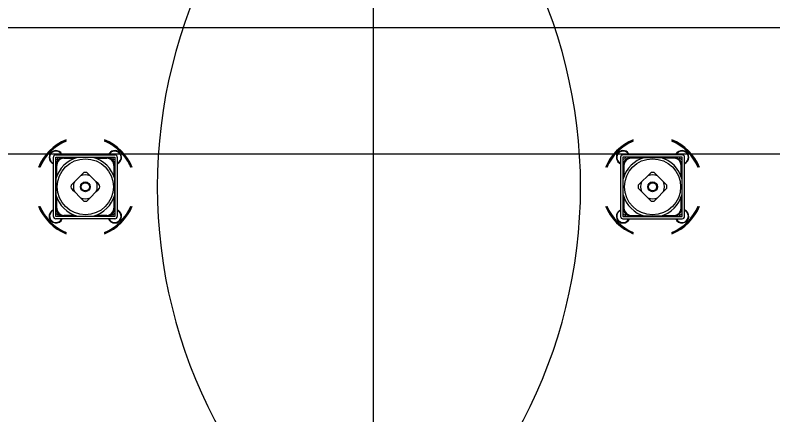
# Model space of a CAD drawing. Extents: x -264205 to -263659, y -1242401 to -1241986.
# Drawn here: x -263852.388 to -263851.488, y -1242087.767 to -1242087.292 of the extents above; entities that cross this region are included whole.
import ezdxf

# ---------------------------------------------------------------- set-up
doc = ezdxf.new("R2010")
doc.units = 0
doc.layers.add('PROJEKT_OBRUBNIKY_KOMUNIKACIE', color=7, linetype='Continuous')
doc.layers.add('SITUACIA_DSP_2D', color=7, linetype='Continuous')

msp = doc.modelspace()

# ---------------------------------------------------------------- linework, layer by layer
at = {"layer": 'PROJEKT_OBRUBNIKY_KOMUNIKACIE'}
msp.add_lwpolyline([(-263794.89278, -1242227.38224), (-263808.96776, -1242241.45725), (-263894.96779, -1242241.45725), (-263909.04274, -1242227.38224), (-263909.04274, -1242196.33267), (-263914.14281, -1242196.33267), (-263914.14281, -1242132.43268), (-263909.04274, -1242132.43268), (-263909.04274, -1242101.38224), (-263894.96779, -1242087.30722), (-263808.96776, -1242087.30722), (-263794.89278, -1242101.38224), (-263794.89278, -1242227.38224)], dxfattribs=at)
at = {"layer": 'SITUACIA_DSP_2D'}
for p, q in [((-263851.96274, -1242086.64862), (-263851.96274, -1242088.31841)), ((-263894.96779, -1242087.30724), (-263808.96779, -1242087.30724)), ((-263894.58094, -1242087.45724), (-263809.35464, -1242087.45724)), ((-263852.33989, -1242087.45843), (-263852.26959, -1242087.45843)), ((-263852.3329, -1242087.4571), (-263852.33396, -1242087.45579)), ((-263852.3322, -1242087.45843), (-263852.3329, -1242087.4571)), ((-263851.59559, -1242087.45843), (-263851.66589, -1242087.45843)), ((-263851.60328, -1242087.45843), (-263851.60259, -1242087.4571)), ((-263851.60259, -1242087.4571), (-263851.60152, -1242087.45579)), ((-263852.34274, -1242087.53158), (-263852.34274, -1242087.46128)), ((-263852.33989, -1242087.53158), (-263852.33989, -1242087.46128)), ((-263852.33989, -1242087.46128), (-263852.26959, -1242087.46128)), ((-263852.33989, -1242087.46413), (-263852.33971, -1242087.46424)), ((-263852.33971, -1242087.46424), (-263852.33732, -1242087.4629)), ((-263852.33732, -1242087.4629), (-263852.33729, -1242087.46128)), ((-263852.33207, -1242087.46128), (-263852.33207, -1242087.46171)), ((-263852.3316, -1242087.46163), (-263852.3316, -1242087.46128)), ((-263852.33015, -1242087.46152), (-263852.33015, -1242087.46247)), ((-263852.31427, -1242087.46152), (-263852.33015, -1242087.46152)), ((-263852.33015, -1242087.46247), (-263852.31712, -1242087.46247)), ((-263852.3084, -1242087.46152), (-263852.31411, -1242087.46152)), ((-263852.30307, -1242087.46152), (-263852.3084, -1242087.46152)), ((-263852.29788, -1242087.46152), (-263852.30307, -1242087.46152)), ((-263852.29537, -1242087.46152), (-263852.29788, -1242087.46152)), ((-263852.27933, -1242087.46152), (-263852.29521, -1242087.46152)), ((-263852.29236, -1242087.46247), (-263852.27933, -1242087.46247)), ((-263852.27933, -1242087.46247), (-263852.27933, -1242087.46152)), ((-263852.27788, -1242087.46128), (-263852.27788, -1242087.46163)), ((-263852.27741, -1242087.46158), (-263852.27741, -1242087.46128)), ((-263852.27741, -1242087.46171), (-263852.27741, -1242087.46158)), ((-263852.27242, -1242087.46128), (-263852.27156, -1242087.46361)), ((-263852.27156, -1242087.46361), (-263852.26959, -1242087.46394)), ((-263852.26959, -1242087.46128), (-263852.26959, -1242087.53158)), ((-263852.26674, -1242087.46128), (-263852.26674, -1242087.53158)), ((-263851.66874, -1242087.46128), (-263851.66874, -1242087.53158)), ((-263851.66589, -1242087.46128), (-263851.66589, -1242087.53158)), ((-263851.59559, -1242087.46128), (-263851.66589, -1242087.46128)), ((-263851.66392, -1242087.46361), (-263851.66589, -1242087.46394)), ((-263851.66306, -1242087.46128), (-263851.66392, -1242087.46361)), ((-263851.65808, -1242087.46158), (-263851.65808, -1242087.46128)), ((-263851.65808, -1242087.46171), (-263851.65808, -1242087.46158)), ((-263851.6576, -1242087.46128), (-263851.6576, -1242087.46163)), ((-263851.65616, -1242087.46247), (-263851.65616, -1242087.46152)), ((-263851.65616, -1242087.46152), (-263851.64028, -1242087.46152)), ((-263851.64312, -1242087.46247), (-263851.65616, -1242087.46247)), ((-263851.64011, -1242087.46152), (-263851.6376, -1242087.46152)), ((-263851.6376, -1242087.46152), (-263851.63242, -1242087.46152)), ((-263851.63242, -1242087.46152), (-263851.62708, -1242087.46152)), ((-263851.62708, -1242087.46152), (-263851.62138, -1242087.46152)), ((-263851.62121, -1242087.46152), (-263851.60533, -1242087.46152)), ((-263851.60533, -1242087.46247), (-263851.61837, -1242087.46247)), ((-263851.60533, -1242087.46152), (-263851.60533, -1242087.46247)), ((-263851.60389, -1242087.46163), (-263851.60389, -1242087.46128)), ((-263851.60341, -1242087.46128), (-263851.60341, -1242087.46171)), ((-263851.59817, -1242087.4629), (-263851.59819, -1242087.46128)), ((-263851.59577, -1242087.46424), (-263851.59817, -1242087.4629)), ((-263851.59559, -1242087.46413), (-263851.59577, -1242087.46424)), ((-263851.59559, -1242087.53158), (-263851.59559, -1242087.46128)), ((-263851.59274, -1242087.53158), (-263851.59274, -1242087.46128)), ((-263852.33951, -1242087.4691), (-263852.33989, -1242087.46909)), ((-263852.33989, -1242087.46957), (-263852.33954, -1242087.46957)), ((-263852.33965, -1242087.47102), (-263852.33965, -1242087.48689)), ((-263852.33965, -1242087.47102), (-263852.3387, -1242087.47102)), ((-263852.33946, -1242087.46909), (-263852.33951, -1242087.4691)), ((-263852.3387, -1242087.48405), (-263852.3387, -1242087.47102)), ((-263852.27078, -1242087.47102), (-263852.27078, -1242087.48405)), ((-263852.27078, -1242087.47102), (-263852.26983, -1242087.47102)), ((-263852.26959, -1242087.46909), (-263852.27002, -1242087.46909)), ((-263852.26994, -1242087.46957), (-263852.26959, -1242087.46957)), ((-263852.26983, -1242087.48689), (-263852.26983, -1242087.47102)), ((-263851.66589, -1242087.46909), (-263851.66546, -1242087.46909)), ((-263851.66555, -1242087.46957), (-263851.66589, -1242087.46957)), ((-263851.66566, -1242087.48689), (-263851.66566, -1242087.47102)), ((-263851.66471, -1242087.47102), (-263851.66566, -1242087.47102)), ((-263851.66471, -1242087.47102), (-263851.66471, -1242087.48405)), ((-263851.59678, -1242087.48405), (-263851.59678, -1242087.47102)), ((-263851.59583, -1242087.47102), (-263851.59678, -1242087.47102)), ((-263851.59603, -1242087.46909), (-263851.59598, -1242087.4691)), ((-263851.59598, -1242087.4691), (-263851.59559, -1242087.46909)), ((-263851.59559, -1242087.46957), (-263851.59594, -1242087.46957)), ((-263851.59583, -1242087.47102), (-263851.59583, -1242087.48689)), ((-263852.31053, -1242087.48341), (-263852.31776, -1242087.49064)), ((-263852.30847, -1242087.48135), (-263852.31053, -1242087.48341)), ((-263852.30654, -1242087.47942), (-263852.30847, -1242087.48135)), ((-263852.30098, -1242087.48137), (-263852.30294, -1242087.47942)), ((-263852.29895, -1242087.48341), (-263852.30098, -1242087.48137)), ((-263852.29172, -1242087.49064), (-263852.29895, -1242087.48341)), ((-263851.64377, -1242087.49064), (-263851.63653, -1242087.48341)), ((-263851.63653, -1242087.48341), (-263851.6345, -1242087.48137)), ((-263851.6345, -1242087.48137), (-263851.63255, -1242087.47942)), ((-263851.62894, -1242087.47942), (-263851.62701, -1242087.48135)), ((-263851.62701, -1242087.48135), (-263851.62496, -1242087.48341)), ((-263851.62496, -1242087.48341), (-263851.61772, -1242087.49064)), ((-263852.33965, -1242087.48706), (-263852.33965, -1242087.48957)), ((-263852.33965, -1242087.48957), (-263852.33965, -1242087.49476)), ((-263852.33965, -1242087.49476), (-263852.33965, -1242087.50009)), ((-263852.31979, -1242087.49267), (-263852.32174, -1242087.49462)), ((-263852.31776, -1242087.49064), (-263852.31979, -1242087.49267)), ((-263852.28966, -1242087.4927), (-263852.29172, -1242087.49064)), ((-263852.28774, -1242087.49462), (-263852.28966, -1242087.4927)), ((-263852.26983, -1242087.48957), (-263852.26983, -1242087.48706)), ((-263852.26983, -1242087.49487), (-263852.26983, -1242087.48957)), ((-263852.26983, -1242087.50009), (-263852.26983, -1242087.49487)), ((-263851.66566, -1242087.48957), (-263851.66566, -1242087.48706)), ((-263851.66566, -1242087.49487), (-263851.66566, -1242087.48957)), ((-263851.66566, -1242087.50009), (-263851.66566, -1242087.49487)), ((-263851.64775, -1242087.49462), (-263851.64582, -1242087.4927)), ((-263851.64582, -1242087.4927), (-263851.64377, -1242087.49064)), ((-263851.61772, -1242087.49064), (-263851.61569, -1242087.49267)), ((-263851.61569, -1242087.49267), (-263851.61374, -1242087.49462)), ((-263851.59583, -1242087.48706), (-263851.59583, -1242087.48957)), ((-263851.59583, -1242087.48957), (-263851.59583, -1242087.49476)), ((-263851.59583, -1242087.49476), (-263851.59583, -1242087.50009)), ((-263852.33965, -1242087.50009), (-263852.33965, -1242087.5058)), ((-263852.32174, -1242087.49823), (-263852.31982, -1242087.50016)), ((-263852.31982, -1242087.50016), (-263852.31776, -1242087.50221)), ((-263852.31776, -1242087.50221), (-263852.31053, -1242087.50945)), ((-263852.29895, -1242087.50945), (-263852.29172, -1242087.50221)), ((-263852.29172, -1242087.50221), (-263852.28969, -1242087.50018)), ((-263852.28969, -1242087.50018), (-263852.28774, -1242087.49823)), ((-263852.26983, -1242087.5058), (-263852.26983, -1242087.50009)), ((-263851.66566, -1242087.5058), (-263851.66566, -1242087.50009)), ((-263851.6458, -1242087.50018), (-263851.64775, -1242087.49823)), ((-263851.64377, -1242087.50221), (-263851.6458, -1242087.50018)), ((-263851.63653, -1242087.50945), (-263851.64377, -1242087.50221)), ((-263851.61772, -1242087.50221), (-263851.62496, -1242087.50945)), ((-263851.61567, -1242087.50016), (-263851.61772, -1242087.50221)), ((-263851.61374, -1242087.49823), (-263851.61567, -1242087.50016)), ((-263851.59583, -1242087.50009), (-263851.59583, -1242087.5058)), ((-263852.33965, -1242087.50596), (-263852.33965, -1242087.52184)), ((-263852.3387, -1242087.52184), (-263852.3387, -1242087.5088)), ((-263852.31053, -1242087.50945), (-263852.30849, -1242087.51148)), ((-263852.30849, -1242087.51148), (-263852.30654, -1242087.51343)), ((-263852.30294, -1242087.51343), (-263852.30101, -1242087.5115)), ((-263852.30101, -1242087.5115), (-263852.29895, -1242087.50945)), ((-263852.27078, -1242087.5088), (-263852.27078, -1242087.52184)), ((-263852.26983, -1242087.52184), (-263852.26983, -1242087.50596)), ((-263851.66566, -1242087.52184), (-263851.66566, -1242087.50596)), ((-263851.66471, -1242087.5088), (-263851.66471, -1242087.52184)), ((-263851.63448, -1242087.5115), (-263851.63653, -1242087.50945)), ((-263851.63255, -1242087.51343), (-263851.63448, -1242087.5115)), ((-263851.62699, -1242087.51148), (-263851.62894, -1242087.51343)), ((-263851.62496, -1242087.50945), (-263851.62699, -1242087.51148)), ((-263851.59678, -1242087.52184), (-263851.59678, -1242087.5088)), ((-263851.59583, -1242087.50596), (-263851.59583, -1242087.52184)), ((-263852.33965, -1242087.52184), (-263852.3387, -1242087.52184)), ((-263852.27078, -1242087.52184), (-263852.26983, -1242087.52184)), ((-263851.66471, -1242087.52184), (-263851.66566, -1242087.52184)), ((-263851.59583, -1242087.52184), (-263851.59678, -1242087.52184)), ((-263852.33954, -1242087.52328), (-263852.33989, -1242087.52329)), ((-263852.33989, -1242087.52376), (-263852.33946, -1242087.52376)), ((-263852.3394, -1242087.52863), (-263852.33989, -1242087.52885)), ((-263852.26959, -1242087.53158), (-263852.33989, -1242087.53158)), ((-263852.33717, -1242087.53023), (-263852.3394, -1242087.52863)), ((-263852.33731, -1242087.53158), (-263852.33717, -1242087.53023)), ((-263852.33207, -1242087.53114), (-263852.33207, -1242087.53158)), ((-263852.3316, -1242087.53158), (-263852.3316, -1242087.53123)), ((-263852.31712, -1242087.53039), (-263852.33015, -1242087.53039)), ((-263852.33015, -1242087.53134), (-263852.33015, -1242087.53039)), ((-263852.33015, -1242087.53134), (-263852.31427, -1242087.53134)), ((-263852.31411, -1242087.53134), (-263852.3084, -1242087.53134)), ((-263852.3084, -1242087.53134), (-263852.30318, -1242087.53134)), ((-263852.30318, -1242087.53134), (-263852.29788, -1242087.53134)), ((-263852.29788, -1242087.53134), (-263852.29537, -1242087.53134)), ((-263852.29521, -1242087.53134), (-263852.27933, -1242087.53134)), ((-263852.27933, -1242087.53039), (-263852.29236, -1242087.53039)), ((-263852.27933, -1242087.53039), (-263852.27933, -1242087.53134)), ((-263852.27788, -1242087.53123), (-263852.27788, -1242087.53158)), ((-263852.27741, -1242087.53158), (-263852.27741, -1242087.53114)), ((-263852.26992, -1242087.52862), (-263852.27224, -1242087.53008)), ((-263852.27224, -1242087.53008), (-263852.27218, -1242087.53158)), ((-263852.27002, -1242087.52376), (-263852.26959, -1242087.52376)), ((-263852.26959, -1242087.52329), (-263852.26994, -1242087.52328)), ((-263852.26959, -1242087.52879), (-263852.26992, -1242087.52862)), ((-263852.26541, -1242087.52459), (-263852.26674, -1242087.52389)), ((-263852.2641, -1242087.52565), (-263852.26541, -1242087.52459)), ((-263851.67139, -1242087.52565), (-263851.67007, -1242087.52459)), ((-263851.67007, -1242087.52459), (-263851.66874, -1242087.52389)), ((-263851.66589, -1242087.52329), (-263851.66555, -1242087.52328)), ((-263851.66546, -1242087.52376), (-263851.66589, -1242087.52376)), ((-263851.66589, -1242087.52879), (-263851.66556, -1242087.52862)), ((-263851.66589, -1242087.53158), (-263851.59559, -1242087.53158)), ((-263851.66556, -1242087.52862), (-263851.66325, -1242087.53008)), ((-263851.66325, -1242087.53008), (-263851.66331, -1242087.53158)), ((-263851.65808, -1242087.53158), (-263851.65808, -1242087.53114)), ((-263851.6576, -1242087.53123), (-263851.6576, -1242087.53158)), ((-263851.65616, -1242087.53039), (-263851.64312, -1242087.53039)), ((-263851.65616, -1242087.53039), (-263851.65616, -1242087.53134)), ((-263851.64028, -1242087.53134), (-263851.65616, -1242087.53134)), ((-263851.6376, -1242087.53134), (-263851.64011, -1242087.53134)), ((-263851.6323, -1242087.53134), (-263851.6376, -1242087.53134)), ((-263851.62708, -1242087.53134), (-263851.6323, -1242087.53134)), ((-263851.62138, -1242087.53134), (-263851.62708, -1242087.53134)), ((-263851.60533, -1242087.53134), (-263851.62121, -1242087.53134)), ((-263851.61837, -1242087.53039), (-263851.60533, -1242087.53039)), ((-263851.60533, -1242087.53134), (-263851.60533, -1242087.53039)), ((-263851.60389, -1242087.53158), (-263851.60389, -1242087.53123)), ((-263851.60341, -1242087.53114), (-263851.60341, -1242087.53158)), ((-263851.59831, -1242087.53023), (-263851.59608, -1242087.52863)), ((-263851.59818, -1242087.53158), (-263851.59831, -1242087.53023)), ((-263851.59608, -1242087.52863), (-263851.59559, -1242087.52885)), ((-263851.59559, -1242087.52376), (-263851.59603, -1242087.52376)), ((-263851.59594, -1242087.52328), (-263851.59559, -1242087.52329)), ((-263852.26959, -1242087.53443), (-263852.33989, -1242087.53443)), ((-263852.27623, -1242087.53542), (-263852.27676, -1242087.53443)), ((-263851.66589, -1242087.53443), (-263851.59559, -1242087.53443)), ((-263851.65925, -1242087.53542), (-263851.65872, -1242087.53443))]:
    msp.add_line(p, q, dxfattribs=at)
for centre, radius in [((-263852.30474, -1242087.49643), 0.0333), ((-263851.63074, -1242087.49643), 0.0333), ((-263852.30474, -1242087.49643), 0.0058), ((-263852.30474, -1242087.49643), 0.00485), ((-263851.63074, -1242087.49643), 0.0058), ((-263851.63074, -1242087.49643), 0.00485)]:
    msp.add_circle(centre, radius, dxfattribs=at)
for centre, radius, start, end in [((-263852.30474, -1242087.49643), 0.5985, 55.15038, 304.84962), ((-263851.63074, -1242087.49643), 0.5985, 235.15038, 124.84962), ((-263851.62074, -1242087.49643), 0.5985, 124.85019, 235.14981), ((-263852.31474, -1242087.49643), 0.5985, 304.85019, 55.14981), ((-263852.30474, -1242087.49643), 0.06033, 112.35319, 157.6468), ((-263852.30474, -1242087.49643), 0.05938, 112.73068, 157.26932), ((-263852.30474, -1242087.49643), 0.06033, 22.3532, 67.64681), ((-263852.30474, -1242087.49643), 0.05938, 45, 67.26932), ((-263851.63074, -1242087.49643), 0.06033, 112.35319, 157.6468), ((-263851.63074, -1242087.49643), 0.05938, 112.73068, 135), ((-263851.63074, -1242087.49643), 0.06033, 22.3532, 67.64681), ((-263851.63074, -1242087.49643), 0.05938, 22.73068, 67.26932), ((-263852.30474, -1242087.49643), 0.0589, 112.9244, 157.07561), ((-263852.30474, -1242087.49643), 0.0589, 45, 67.0756), ((-263851.63074, -1242087.49643), 0.0589, 112.9244, 135), ((-263851.63074, -1242087.49643), 0.0589, 22.92439, 67.0756), ((-263852.33967, -1242087.4615), 0.00807, 45, 247.66306), ((-263852.33967, -1242087.4615), 0.0076, 23.81632, 209.14977), ((-263852.33989, -1242087.46128), 0.00285, 90, 180), ((-263852.26981, -1242087.4615), 0.00807, 45, 157.66306), ((-263852.26981, -1242087.4615), 0.0076, 293.81632, 156.18368), ((-263852.26959, -1242087.46128), 0.00285, 0, 90), ((-263852.26981, -1242087.4615), 0.00807, 292.33694, 45), ((-263852.30474, -1242087.49643), 0.0589, 22.92439, 45), ((-263852.30474, -1242087.49643), 0.05938, 22.73068, 45), ((-263851.63074, -1242087.49643), 0.05938, 135, 157.26932), ((-263851.63074, -1242087.49643), 0.0589, 135, 157.07561), ((-263851.66568, -1242087.4615), 0.00807, 135, 247.66306), ((-263851.66568, -1242087.4615), 0.0076, 23.81632, 246.18368), ((-263851.66568, -1242087.4615), 0.00807, 22.33694, 135), ((-263851.66589, -1242087.46128), 0.00285, 90, 180), ((-263851.59581, -1242087.4615), 0.0076, 330.85023, 156.18368), ((-263851.59581, -1242087.4615), 0.00807, 292.33694, 135), ((-263851.59559, -1242087.46128), 0.00285, 0, 90), ((-263852.33967, -1242087.4615), 0.0076, 209.14977, 246.18368), ((-263852.30474, -1242087.49643), 0.03615, 105.02022, 164.97979), ((-263852.33015, -1242087.47102), 0.0095, 90, 180), ((-263852.33015, -1242087.47102), 0.00855, 90, 180), ((-263852.30474, -1242087.49643), 0.03615, 15.02021, 74.97978), ((-263852.27933, -1242087.47102), 0.0095, 0, 90), ((-263852.27933, -1242087.47102), 0.00855, 0, 90), ((-263851.65616, -1242087.47102), 0.0095, 90, 180), ((-263851.63074, -1242087.49643), 0.03615, 105.02022, 164.97979), ((-263851.65616, -1242087.47102), 0.00855, 90, 180), ((-263851.63074, -1242087.49643), 0.03615, 15.02021, 74.97978), ((-263851.60533, -1242087.47102), 0.0095, 0, 90), ((-263851.60533, -1242087.47102), 0.00855, 0, 90), ((-263851.59581, -1242087.4615), 0.0076, 293.81632, 330.85023), ((-263852.30474, -1242087.49643), 0.01425, 66.03947, 113.96053), ((-263852.30474, -1242087.49643), 0.0171, 83.94244, 96.05756), ((-263851.63074, -1242087.49643), 0.01425, 66.03947, 113.96053), ((-263851.63074, -1242087.49643), 0.0171, 83.94244, 96.05756), ((-263852.30474, -1242087.49643), 0.0171, 173.94245, 186.05755), ((-263852.30474, -1242087.49643), 0.01425, 156.03947, 203.96053), ((-263852.30474, -1242087.49643), 0.01425, 336.03947, 23.96053), ((-263852.30474, -1242087.49643), 0.0171, 353.94245, 6.05755), ((-263851.63074, -1242087.49643), 0.0171, 173.94245, 186.05755), ((-263851.63074, -1242087.49643), 0.01425, 156.03947, 203.96053), ((-263851.63074, -1242087.49643), 0.01425, 336.03947, 23.96053), ((-263851.63074, -1242087.49643), 0.0171, 353.94245, 6.05755), ((-263852.30474, -1242087.49643), 0.03615, 195.02021, 254.97978), ((-263852.30474, -1242087.49643), 0.01425, 246.03947, 293.96053), ((-263852.30474, -1242087.49643), 0.0171, 263.94244, 276.05756), ((-263852.30474, -1242087.49643), 0.03615, 285.02022, 344.97979), ((-263851.63074, -1242087.49643), 0.03615, 195.02021, 254.97978), ((-263851.63074, -1242087.49643), 0.01425, 246.03947, 293.96053), ((-263851.63074, -1242087.49643), 0.0171, 263.94244, 276.05756), ((-263851.63074, -1242087.49643), 0.03615, 285.02022, 344.97979), ((-263852.30474, -1242087.49643), 0.06033, 202.3532, 247.64681), ((-263852.30474, -1242087.49643), 0.05938, 202.73068, 247.26932), ((-263852.30474, -1242087.49643), 0.0589, 202.92439, 247.0756), ((-263852.33015, -1242087.52184), 0.0095, 180, 270), ((-263852.33015, -1242087.52184), 0.00855, 180, 270), ((-263852.30474, -1242087.49643), 0.06033, 292.35319, 337.6468), ((-263852.30474, -1242087.49643), 0.0589, 292.9244, 337.07561), ((-263852.30474, -1242087.49643), 0.05938, 292.73068, 337.26932), ((-263852.27933, -1242087.52184), 0.00855, 270, 0), ((-263852.27933, -1242087.52184), 0.0095, 270, 0), ((-263851.63074, -1242087.49643), 0.06033, 202.3532, 247.64681), ((-263851.63074, -1242087.49643), 0.05938, 202.73068, 247.26932), ((-263851.63074, -1242087.49643), 0.0589, 202.92439, 247.0756), ((-263851.65616, -1242087.52184), 0.0095, 180, 270), ((-263851.65616, -1242087.52184), 0.00855, 180, 270), ((-263851.63074, -1242087.49643), 0.06033, 292.35319, 337.6468), ((-263851.63074, -1242087.49643), 0.0589, 292.9244, 337.07561), ((-263851.63074, -1242087.49643), 0.05938, 292.73068, 337.26932), ((-263851.60533, -1242087.52184), 0.00855, 270, 0), ((-263851.60533, -1242087.52184), 0.0095, 270, 0), ((-263852.33967, -1242087.53136), 0.00807, 112.33694, 337.66306), ((-263852.33967, -1242087.53136), 0.0076, 144.35445, 336.18368), ((-263852.33967, -1242087.53136), 0.0076, 113.81632, 144.35445), ((-263852.33989, -1242087.53158), 0.00285, 180, 270), ((-263852.26981, -1242087.53136), 0.00807, 202.33694, 45), ((-263852.26981, -1242087.53136), 0.0076, 212.31926, 66.18368), ((-263852.26959, -1242087.53158), 0.00285, 270, 0), ((-263851.66568, -1242087.53136), 0.00807, 135, 337.66306), ((-263851.66568, -1242087.53136), 0.0076, 113.81632, 327.68074), ((-263851.66589, -1242087.53158), 0.00285, 180, 270), ((-263851.59581, -1242087.53136), 0.00807, 202.33694, 67.66306), ((-263851.59581, -1242087.53136), 0.0076, 203.81632, 35.64555), ((-263851.59559, -1242087.53158), 0.00285, 270, 0), ((-263851.59581, -1242087.53136), 0.0076, 35.64555, 66.18368)]:
    msp.add_arc(centre, radius, start, end, dxfattribs=at)

doc.saveas('drawing.dxf')
